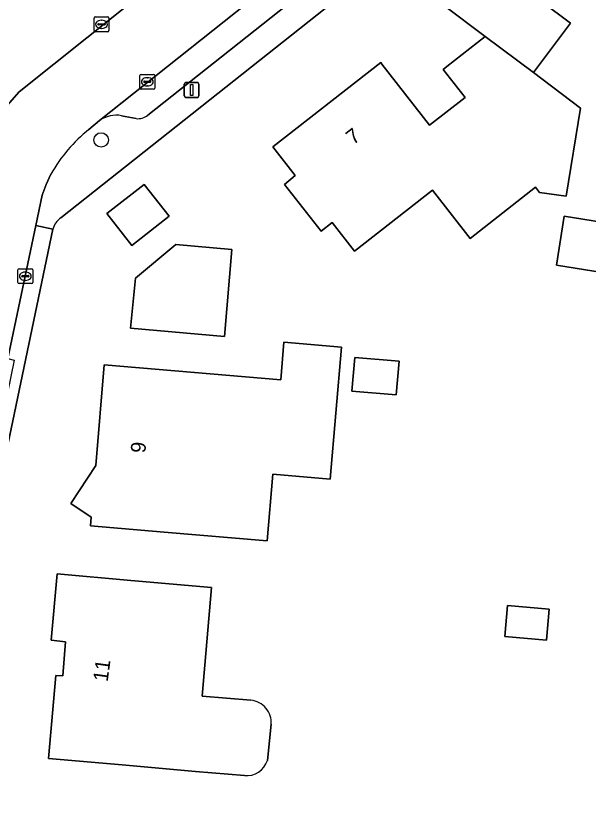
# Model space of a CAD drawing. Extents: x 159626 to 160723, y 388173 to 389416.
# Drawn here: x 159908.4 to 159947.2, y 388559.2 to 388613.5 of the extents above; entities that cross this region are included whole.
import ezdxf

# ---------------------------------------------------------------- set-up
doc = ezdxf.new("R2010")
doc.units = 0
for name, color, linetype in [('IMGEO_Boom', 7, 'Continuous'), ('IMGEO_Erf', 7, 'Continuous'), ('IMGEO_Kolk', 7, 'Continuous'), ('IMGEO_Lichtmast', 7, 'Continuous'), ('IMGEO_Pand', 7, 'Continuous'), ('IMGEO_Pand_nummerreeks', 7, 'Continuous'), ('IMGEO_Parkeervlak_open', 7, 'Continuous'), ('IMGEO_Rijbaan_lokaal_open', 7, 'Continuous'), ('IMGEO_Voetpad_open', 7, 'Continuous')]:
    doc.layers.add(name, color=color, linetype=linetype)

msp = doc.modelspace()

# ---------------------------------------------------------------- linework, layer by layer
at = {"layer": 'IMGEO_Boom'}
msp.add_circle((159914.185, 388605.108), 0.489, dxfattribs=at)
at = {"layer": 'IMGEO_Erf'}
for points in [[(159955.063, 388634.415), (159911.466, 388599.82)], [(159910.917, 388599.067), (159890.615, 388501.836)], [(159923.884, 388562.019), (159920.573, 388562.308), (159915.602, 388562.742), (159910.62, 388563.177), (159911.117, 388568.798), (159911.585, 388568.782), (159911.765, 388571.086), (159910.791, 388571.194), (159911.215, 388575.687), (159916.197, 388575.252), (159921.662, 388574.775), (159921.019, 388567.413), (159924.329, 388567.124)], [(159925.693, 388565.499), (159925.442, 388563.053)]]:
    msp.add_lwpolyline(points, dxfattribs=at)
for points in [[(159943.878, 388601.537), (159943.594, 388601.9), (159939.173, 388598.432), (159936.612, 388601.696), (159931.345, 388597.564), (159929.82, 388599.5), (159929.075, 388598.917), (159926.608, 388602.077), (159927.317, 388602.699), (159925.804, 388604.638), (159933.115, 388610.351), (159933.195, 388610.248), (159936.429, 388606.113), (159938.832, 388607.991), (159937.348, 388609.889), (159937.584, 388610.074), (159940.198, 388612.116), (159937.379, 388614.237), (159939.906, 388617.594), (159945.978, 388613.024), (159943.452, 388609.667), (159946.648, 388607.262), (159945.685, 388601.287)], [(159916.253, 388597.96), (159914.576, 388600.109), (159917.108, 388602.085), (159918.785, 388599.935)], [(159945.014, 388596.622), (159945.548, 388599.936), (159949.338, 388599.325), (159948.804, 388596.011)], [(159916.171, 388592.345), (159916.519, 388595.736), (159919.239, 388598.011), (159923.032, 388597.671), (159922.53, 388591.783)], [(159925.82, 388582.447), (159925.435, 388577.93), (159918.452, 388578.525), (159913.47, 388578.95), (159913.509, 388579.54), (159912.142, 388580.456), (159913.817, 388583.047), (159914.389, 388589.859), (159926.345, 388588.84), (159926.564, 388591.403), (159930.452, 388591.071), (159929.689, 388582.117)], [(159931.168, 388588.077), (159931.362, 388590.358), (159934.356, 388590.103), (159934.162, 388587.822)], [(159941.517, 388571.438), (159941.699, 388573.545), (159944.531, 388573.3), (159944.349, 388571.194)]]:
    msp.add_lwpolyline(points, close=True, dxfattribs=at)
for centre, radius, start, end in [((159912.161, 388598.737), 1.287, 122.6791, 165.1305), ((159924.199, 388565.63), 1.499, 354.9773, 85.0418), ((159924.016, 388563.511), 1.498, 264.9561, 342.186)]:
    msp.add_arc(centre, radius, start, end, dxfattribs=at)
at = {"layer": 'IMGEO_Kolk'}
for p, q in [((159913.713, 388612.516), (159913.713, 388613.368)), ((159913.788, 388613.442), (159914.64, 388613.442)), ((159914.201, 388613.222), (159914.226, 388613.222)), ((159914.714, 388613.368), (159914.714, 388612.516)), ((159913.972, 388612.936), (159913.972, 388612.948)), ((159914.41, 388612.899), (159914.012, 388612.899)), ((159914.015, 388612.985), (159914.413, 388612.985)), ((159914.224, 388612.662), (159914.199, 388612.662)), ((159914.456, 388612.948), (159914.456, 388612.936)), ((159914.64, 388612.442), (159913.788, 388612.442)), ((159916.81, 388608.621), (159916.81, 388609.473)), ((159916.885, 388609.547), (159917.737, 388609.547)), ((159917.298, 388609.327), (159917.323, 388609.327)), ((159917.811, 388609.473), (159917.811, 388608.621)), ((159917.069, 388609.041), (159917.069, 388609.053)), ((159917.507, 388609.004), (159917.109, 388609.004)), ((159917.112, 388609.09), (159917.51, 388609.09)), ((159917.321, 388608.767), (159917.296, 388608.767)), ((159917.553, 388609.053), (159917.553, 388609.041)), ((159917.737, 388608.547), (159916.885, 388608.547)), ((159908.55, 388595.44), (159908.55, 388596.292)), ((159908.625, 388596.366), (159909.477, 388596.366)), ((159909.551, 388596.292), (159909.551, 388595.44)), ((159908.809, 388595.86), (159908.809, 388595.872)), ((159909.247, 388595.823), (159908.849, 388595.823)), ((159908.852, 388595.909), (159909.25, 388595.909)), ((159909.038, 388596.146), (159909.063, 388596.146)), ((159909.293, 388595.872), (159909.293, 388595.86)), ((159909.477, 388595.366), (159908.625, 388595.366)), ((159909.061, 388595.586), (159909.036, 388595.586))]:
    msp.add_line(p, q, dxfattribs=at)
for points in [[(159913.713, 388612.516), (159913.713, 388613.368)], [(159913.788, 388613.442), (159914.64, 388613.442)], [(159914.714, 388613.368), (159914.714, 388612.516)], [(159914.64, 388612.442), (159913.788, 388612.442)], [(159916.81, 388608.621), (159916.81, 388609.473)], [(159916.885, 388609.547), (159917.737, 388609.547)], [(159917.811, 388609.473), (159917.811, 388608.621)], [(159917.737, 388608.547), (159916.885, 388608.547)], [(159908.55, 388595.44), (159908.55, 388596.292)], [(159908.625, 388596.366), (159909.477, 388596.366)], [(159909.551, 388596.292), (159909.551, 388595.44)], [(159909.477, 388595.366), (159908.625, 388595.366)]]:
    msp.add_lwpolyline(points, dxfattribs=at)
for centre, radius, start, end in [((159913.79, 388613.366), 0.0765, 91.552, 178.448), ((159913.79, 388613.366), 0.0765, 91.552, 178.448), ((159914.638, 388613.366), 0.0765, 1.552, 88.448), ((159914.638, 388613.366), 0.0765, 1.552, 88.448), ((159913.79, 388612.518), 0.0765, 181.552, 268.448), ((159913.79, 388612.518), 0.0765, 181.552, 268.448), ((159914.012, 388612.945), 0.0403, 85.8775, 175.7526), ((159914.009, 388612.935), 0.0366, 178.938, 274.7102), ((159914.413, 388612.942), 0.043, 264.8664, 352.4533), ((159914.417, 388612.947), 0.0386, 1.7309, 96.639), ((159914.638, 388612.518), 0.0765, 271.552, 358.448), ((159914.638, 388612.518), 0.0765, 271.552, 358.448), ((159916.887, 388609.471), 0.0765, 91.552, 178.448), ((159916.887, 388609.471), 0.0765, 91.552, 178.448), ((159917.735, 388609.471), 0.0765, 1.552, 88.448), ((159917.735, 388609.471), 0.0765, 1.552, 88.448), ((159917.109, 388609.05), 0.0403, 85.8775, 175.7526), ((159917.106, 388609.04), 0.0366, 178.938, 274.7102), ((159917.51, 388609.047), 0.043, 264.8664, 352.4533), ((159917.514, 388609.052), 0.0386, 1.7309, 96.639), ((159916.887, 388608.623), 0.0765, 181.552, 268.448), ((159916.887, 388608.623), 0.0765, 181.552, 268.448), ((159917.735, 388608.623), 0.0765, 271.552, 358.448), ((159917.735, 388608.623), 0.0765, 271.552, 358.448), ((159908.627, 388596.29), 0.0765, 91.552, 178.448), ((159908.627, 388596.29), 0.0765, 91.552, 178.448), ((159909.475, 388596.29), 0.0765, 1.552, 88.448), ((159909.475, 388596.29), 0.0765, 1.552, 88.448), ((159908.849, 388595.869), 0.0403, 85.8775, 175.7526), ((159908.846, 388595.859), 0.0366, 178.938, 274.7102), ((159909.25, 388595.866), 0.043, 264.8664, 352.4533), ((159909.254, 388595.871), 0.0386, 1.7309, 96.639), ((159908.627, 388595.442), 0.0765, 181.552, 268.448), ((159908.627, 388595.442), 0.0765, 181.552, 268.448), ((159909.475, 388595.442), 0.0765, 271.552, 358.448), ((159909.475, 388595.442), 0.0765, 271.552, 358.448)]:
    msp.add_arc(centre, radius, start, end, dxfattribs=at)
for centre, major_axis, ratio, start_param, end_param in [((159914.2, 388612.942), (-0.387, 0.002), 0.722429, 4.712389, 7.853982), ((159914.225, 388612.942), (-0.39, 0.002), 0.717154, 1.570796, 4.712389), ((159917.297, 388609.047), (-0.387, 0.002), 0.722429, 4.712389, 7.853982), ((159917.322, 388609.047), (-0.39, 0.002), 0.717154, 1.570796, 4.712389), ((159909.037, 388595.866), (-0.387, 0.002), 0.722429, 4.712389, 7.853982), ((159909.062, 388595.866), (-0.39, 0.002), 0.717154, 1.570796, 4.712389)]:
    msp.add_ellipse(centre, major_axis=major_axis, ratio=ratio, start_param=start_param, end_param=end_param, dxfattribs=at)
at = {"layer": 'IMGEO_Lichtmast'}
for p, q in [((159919.818, 388608.093), (159919.818, 388608.893)), ((159919.818, 388608.893), (159919.818, 388608.093)), ((159919.918, 388608.993), (159920.708, 388608.993)), ((159920.708, 388608.993), (159919.918, 388608.993)), ((159920.808, 388608.893), (159920.808, 388608.093)), ((159920.808, 388608.093), (159920.808, 388608.893)), ((159920.708, 388607.993), (159919.918, 388607.993)), ((159919.918, 388607.993), (159920.708, 388607.993))]:
    msp.add_line(p, q, dxfattribs=at)
msp.add_lwpolyline([(159920.238, 388608.868), (159920.388, 388608.868), (159920.388, 388608.118), (159920.238, 388608.118), (159920.238, 388608.868)], dxfattribs=at)
for centre, start, end in [((159919.918, 388608.893), 90, 180), ((159919.918, 388608.893), 90, 180), ((159920.708, 388608.893), 0, 90), ((159920.708, 388608.893), 360, 90), ((159919.918, 388608.093), 180, 270), ((159919.918, 388608.093), 180, 270), ((159920.708, 388608.093), 270, 0), ((159920.708, 388608.093), 270, 0)]:
    msp.add_arc(centre, 0.1, start, end, dxfattribs=at)
at = {"layer": 'IMGEO_Pand'}
for points in [[(159943.452, 388609.667), (159945.978, 388613.024), (159939.906, 388617.594), (159937.379, 388614.237), (159940.198, 388612.116)], [(159943.452, 388609.667), (159940.198, 388612.116), (159937.584, 388610.074), (159937.348, 388609.889), (159938.832, 388607.991), (159936.429, 388606.113), (159933.195, 388610.248), (159933.115, 388610.351), (159925.804, 388604.638), (159927.317, 388602.699), (159926.608, 388602.077), (159929.075, 388598.917), (159929.82, 388599.5), (159931.345, 388597.564), (159936.612, 388601.696), (159939.173, 388598.432), (159943.594, 388601.9), (159943.878, 388601.537), (159945.685, 388601.287), (159946.648, 388607.262)], [(159914.576, 388600.109), (159916.253, 388597.96), (159918.785, 388599.935), (159917.108, 388602.085)], [(159945.014, 388596.622), (159948.804, 388596.011), (159949.338, 388599.325), (159945.548, 388599.936)], [(159916.171, 388592.345), (159922.53, 388591.783), (159923.032, 388597.671), (159919.239, 388598.011), (159916.519, 388595.736)], [(159918.452, 388578.525), (159925.435, 388577.93), (159925.82, 388582.447), (159929.689, 388582.117), (159930.452, 388591.071), (159926.564, 388591.403), (159926.345, 388588.84), (159914.389, 388589.859), (159913.817, 388583.047), (159912.142, 388580.456), (159913.509, 388579.54), (159913.47, 388578.95)], [(159934.162, 388587.822), (159934.356, 388590.103), (159931.362, 388590.358), (159931.168, 388588.077)], [(159944.531, 388573.3), (159941.699, 388573.545), (159941.517, 388571.438), (159944.349, 388571.194)]]:
    msp.add_lwpolyline(points, close=True, dxfattribs=at)
for points in [[(159924.329, 388567.124), (159921.019, 388567.413), (159921.662, 388574.775), (159916.197, 388575.252), (159911.215, 388575.687), (159910.791, 388571.194), (159911.765, 388571.086), (159911.585, 388568.782), (159911.117, 388568.798), (159910.62, 388563.177), (159915.602, 388562.742), (159920.573, 388562.308), (159923.884, 388562.019)], [(159925.442, 388563.053), (159925.693, 388565.499)]]:
    msp.add_lwpolyline(points, dxfattribs=at)
for centre, radius, start, end in [((159924.199, 388565.63), 1.499, 354.9773, 85.0418), ((159924.016, 388563.511), 1.498, 264.9561, 342.186)]:
    msp.add_arc(centre, radius, start, end, dxfattribs=at)
at = {"layer": 'IMGEO_Parkeervlak_open'}
for points in [[(159917.343, 388606.776), (159929.073, 388616.089), (159934.849, 388620.662), (159933.737, 388622.071), (159932.598, 388621.187), (159914.07, 388606.423)], [(159915.575, 388606.751), (159916.56, 388606.554)]]:
    msp.add_lwpolyline(points, dxfattribs=at)
for centre, radius, start, end in [((159915.235, 388604.693), 2.086, 80.6247, 123.9649), ((159916.688, 388607.595), 1.049, 263.0051, 308.6537)]:
    msp.add_arc(centre, radius, start, end, dxfattribs=at)
at = {"layer": 'IMGEO_Rijbaan_lokaal_open'}
for points in [[(159913.358, 388605.815), (159914.07, 388606.423), (159932.598, 388621.187), (159933.737, 388622.071), (159930.674, 388625.944), (159929.504, 388625.028), (159924.843, 388621.328), (159908.628, 388608.359), (159907.664, 388607.259)], [(159909.761, 388599.318), (159910.189, 388601.359), (159910.454, 388602.084), (159910.787, 388602.795)], [(159904.765, 388600.195), (159904.679, 388599.826), (159904.661, 388599.629), (159903.389, 388593.676), (159903.349, 388593.491), (159901.859, 388586.36), (159906.837, 388585.341), (159906.939, 388585.824), (159907.864, 388590.284), (159909.761, 388599.318)]]:
    msp.add_lwpolyline(points, dxfattribs=at)
msp.add_arc((159920.072, 388597.495), 10.691, 128.9017, 150.2812, dxfattribs=at)
at = {"layer": 'IMGEO_Voetpad_open'}
for points in [[(159911.466, 388599.82), (159955.063, 388634.415)], [(159947.812, 388630.975), (159946.926, 388630.28), (159935.008, 388620.788), (159935.318, 388620.396), (159929.383, 388615.697), (159929.073, 388616.089), (159917.343, 388606.776)], [(159906.826, 388607.875), (159907.664, 388607.259), (159908.628, 388608.359), (159924.843, 388621.328), (159929.504, 388625.028), (159930.674, 388625.944), (159932.015, 388627.053)], [(159916.56, 388606.554), (159915.575, 388606.751)], [(159914.07, 388606.423), (159913.358, 388605.815)], [(159910.787, 388602.795), (159910.454, 388602.084), (159910.189, 388601.359), (159909.761, 388599.318), (159910.917, 388599.067)], [(159890.615, 388501.836), (159910.917, 388599.067), (159909.761, 388599.318), (159907.864, 388590.284), (159908.296, 388590.183), (159907.389, 388585.741), (159906.939, 388585.824), (159906.837, 388585.341), (159906.268, 388582.656), (159904.831, 388575.878), (159905.256, 388575.793), (159904.485, 388572.054), (159904.043, 388572.152), (159901.827, 388561.363), (159902.255, 388561.334), (159901.147, 388556.088)]]:
    msp.add_lwpolyline(points, dxfattribs=at)
for centre, radius, start, end in [((159915.235, 388604.693), 2.086, 80.6247, 123.9649), ((159916.688, 388607.595), 1.049, 263.0051, 308.6537), ((159920.072, 388597.495), 10.691, 128.9017, 150.2812), ((159912.161, 388598.737), 1.287, 122.6791, 165.1305)]:
    msp.add_arc(centre, radius, start, end, dxfattribs=at)

# ---------------------------------------------------------------- texts
at = {"layer": 'IMGEO_Pand_nummerreeks'}
for s, rotation, p in [('7', 38.005, (159931.262, 388604.74)), ('9', 85.1846, (159917.175, 388583.855)), ('11', 82.3326, (159914.625, 388568.348))]:
    msp.add_text(s, height=1, rotation=rotation, dxfattribs=at).set_placement(p)

doc.saveas('drawing.dxf')
